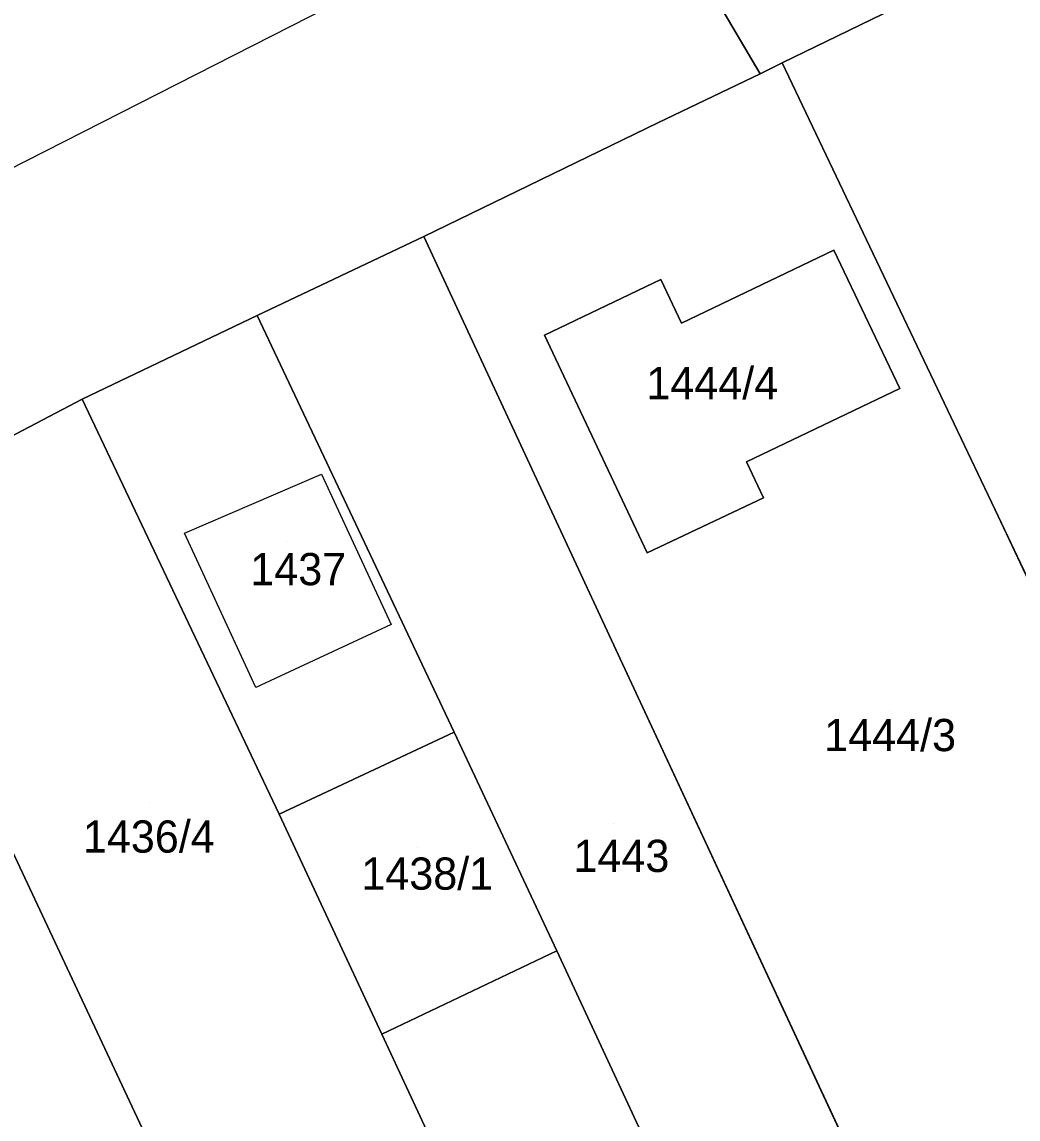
# Model space of a CAD drawing. Extents: x -263943 to -261149, y -1236934 to -1230686.
# Drawn here: x -262866.5 to -262804.7, y -1235182.6 to -1235114.5 of the extents above; entities that cross this region are included whole.
import ezdxf

# ---------------------------------------------------------------- set-up
doc = ezdxf.new("R2010")
doc.units = 0
for name, color, linetype in [('body_kn', 7, 'Continuous'), ('kladpar_druhypozemkov', 7, 'Continuous'), ('kladpar_hranice', 7, 'Continuous'), ('kladpar_parcelnecisla', 7, 'Continuous'), ('kladpar_plochy', 7, 'Continuous'), ('zappar_hrandruhpozemk', 7, 'Continuous'), ('zuob_linie', 7, 'Continuous'), ('zuob_plochy', 7, 'Continuous')]:
    doc.layers.add(name, color=color, linetype=linetype)

msp = doc.modelspace()

# ---------------------------------------------------------------- linework, layer by layer
at = {"layer": 'body_kn'}
for p, q in [((-262819.32, -1235117.02), (-262819.32, -1235117.02)), ((-262820.68, -1235117.7), (-262820.68, -1235117.7)), ((-262827.04, -1235120.76), (-262827.04, -1235120.76)), ((-262827.04, -1235120.76), (-262827.04, -1235120.76)), ((-262841.55, -1235127.8), (-262841.55, -1235127.8)), ((-262816.11, -1235128.66), (-262816.11, -1235128.66)), ((-262826.85, -1235130.48), (-262826.85, -1235130.48)), ((-262851.9, -1235132.72), (-262851.9, -1235132.72)), ((-262825.57, -1235133.18), (-262825.57, -1235133.18)), ((-262834.08, -1235133.93), (-262834.08, -1235133.93)), ((-262834.08, -1235133.93), (-262834.08, -1235133.93)), ((-262812.03, -1235137.25), (-262812.03, -1235137.25)), ((-262862.76, -1235137.9), (-262862.76, -1235137.9)), ((-262862.76, -1235137.9), (-262862.76, -1235137.9)), ((-262821.54, -1235141.79), (-262821.54, -1235141.79)), ((-262847.91, -1235142.56), (-262847.91, -1235142.56)), ((-262820.49, -1235144.03), (-262820.49, -1235144.03)), ((-262805.91, -1235145.16), (-262805.91, -1235145.16)), ((-262856.4, -1235146.21), (-262856.4, -1235146.21)), ((-262856.4, -1235146.21), (-262856.4, -1235146.21)), ((-262827.7, -1235147.44), (-262827.7, -1235147.44)), ((-262843.58, -1235151.88), (-262843.58, -1235151.88)), ((-262829.24, -1235154.33), (-262829.24, -1235154.33)), ((-262851.98, -1235155.79), (-262851.98, -1235155.79)), ((-262839.67, -1235158.58), (-262839.67, -1235158.58)), ((-262850.53, -1235163.67), (-262850.53, -1235163.67)), ((-262850.53, -1235163.67), (-262850.53, -1235163.67)), ((-262833.3, -1235172.14), (-262833.3, -1235172.14)), ((-262844.16, -1235177.32), (-262844.16, -1235177.32))]:
    msp.add_line(p, q, dxfattribs=at)
at = {"layer": 'kladpar_druhypozemkov'}
for p, q in [((-262823.14, -1235136.06), (-262823.14, -1235136.06)), ((-262850.07, -1235146.75), (-262850.07, -1235146.75)), ((-262812.67, -1235157.25), (-262812.67, -1235157.25)), ((-262858.57, -1235162.95), (-262858.57, -1235162.95)), ((-262829.77, -1235164.25), (-262829.77, -1235164.25)), ((-262841.97, -1235165.75), (-262841.97, -1235165.75))]:
    msp.add_line(p, q, dxfattribs=at)
at = {"layer": 'kladpar_hranice'}
for points in [[(-262772.58, -1235086.48), (-262770.48, -1235085.41), (-262768.76, -1235093.26), (-262773.42, -1235095.38), (-262803.46, -1235109.3), (-262819.32, -1235117.02), (-262820.68, -1235117.7), (-262828.75, -1235104.02), (-262824.12, -1235101.48), (-262802.13, -1235089.4), (-262797.24, -1235086.72), (-262796.67, -1235086.41), (-262784.74, -1235080.14), (-262784.36, -1235080.9), (-262779.77, -1235090.16), (-262772.58, -1235086.48)], [(-262990.32, -1235186.25), (-262828.75, -1235104.02), (-262820.68, -1235117.7), (-262827.04, -1235120.76)], [(-262791.05, -1235176.69), (-262805.91, -1235145.16), (-262819.32, -1235117.02), (-262803.46, -1235109.3), (-262798.03, -1235121.25), (-262790.83, -1235137.4), (-262790.46, -1235138.23), (-262789.45, -1235140.5), (-262781.56, -1235158.2), (-262776.46, -1235169.47), (-262791.05, -1235176.69)], [(-262804.86, -1235200.94), (-262807.06, -1235201.96), (-262829.24, -1235154.33), (-262841.55, -1235127.8), (-262827.04, -1235120.76), (-262820.68, -1235117.7), (-262819.32, -1235117.02), (-262805.91, -1235145.16), (-262791.05, -1235176.69), (-262783.91, -1235191.77)], [(-262827.04, -1235120.76), (-262841.55, -1235127.8), (-262851.9, -1235132.72), (-262862.76, -1235137.9), (-262876.68, -1235145.2), (-262890.93, -1235152.5), (-262894.15, -1235154.37), (-262897.38, -1235155.9), (-262903.06, -1235158.61), (-262906.2, -1235160.06), (-262908.75, -1235161.24), (-262913.58, -1235163.45), (-262918.59, -1235165.91), (-262928.35, -1235170.33), (-262932.67, -1235172.45), (-262937.88, -1235174.85), (-262947.44, -1235179.25), (-262959.57, -1235185.45), (-262965.85, -1235188.84)], [(-262817.24, -1235206.71), (-262833.3, -1235172.14), (-262839.67, -1235158.58), (-262851.9, -1235132.72), (-262841.55, -1235127.8), (-262829.24, -1235154.33), (-262807.06, -1235201.96), (-262816.8, -1235206.5), (-262817.24, -1235206.71)], [(-262834.08, -1235133.93), (-262826.85, -1235130.48), (-262825.57, -1235133.18), (-262816.11, -1235128.66), (-262812.03, -1235137.25), (-262821.54, -1235141.79), (-262820.49, -1235144.03), (-262827.7, -1235147.44), (-262834.08, -1235133.93)], [(-262812.03, -1235137.25), (-262816.11, -1235128.66), (-262825.57, -1235133.18), (-262826.85, -1235130.48), (-262834.08, -1235133.93), (-262827.7, -1235147.44), (-262820.49, -1235144.03), (-262821.54, -1235141.79), (-262812.03, -1235137.25)], [(-262862.76, -1235137.9), (-262851.9, -1235132.72), (-262839.67, -1235158.58), (-262850.53, -1235163.67), (-262862.76, -1235137.9)], [(-262854.72, -1235192.37), (-262867.08, -1235165.97), (-262871.83, -1235155.88), (-262876.68, -1235145.2), (-262862.76, -1235137.9), (-262850.53, -1235163.67), (-262844.16, -1235177.32), (-262840.25, -1235185.71), (-262854.72, -1235192.37)], [(-262859.82, -1235219.8), (-262874.53, -1235187.85), (-262890.93, -1235152.5), (-262876.68, -1235145.2), (-262871.83, -1235155.88), (-262867.08, -1235165.97), (-262854.72, -1235192.37), (-262848.35, -1235205.97), (-262845.06, -1235213.01)], [(-262850.53, -1235163.67), (-262839.67, -1235158.58), (-262833.3, -1235172.14), (-262844.16, -1235177.32), (-262850.53, -1235163.67)], [(-262817.01, -1235235.45), (-262818.14, -1235232.99), (-262827.5, -1235212.91), (-262840.25, -1235185.71), (-262844.16, -1235177.32), (-262833.3, -1235172.14), (-262817.24, -1235206.71), (-262806.18, -1235230.86), (-262817.01, -1235235.45)]]:
    msp.add_lwpolyline(points, dxfattribs=at)
at = {"layer": 'kladpar_plochy'}
for p, q in [((-262820.68, -1235117.7), (-262819.32, -1235117.02)), ((-262819.32, -1235117.02), (-262805.91, -1235145.16)), ((-262827.04, -1235120.76), (-262820.68, -1235117.7)), ((-262841.55, -1235127.8), (-262827.04, -1235120.76)), ((-262829.24, -1235154.33), (-262841.55, -1235127.8)), ((-262816.11, -1235128.66), (-262825.57, -1235133.18)), ((-262812.03, -1235137.25), (-262816.11, -1235128.66)), ((-262826.85, -1235130.48), (-262834.08, -1235133.93)), ((-262825.57, -1235133.18), (-262826.85, -1235130.48)), ((-262834.08, -1235133.93), (-262827.7, -1235147.44)), ((-262821.54, -1235141.79), (-262812.03, -1235137.25)), ((-262820.49, -1235144.03), (-262821.54, -1235141.79)), ((-262827.7, -1235147.44), (-262820.49, -1235144.03)), ((-262805.91, -1235145.16), (-262791.05, -1235176.69)), ((-262807.06, -1235201.96), (-262829.24, -1235154.33)), ((-262867.08, -1235165.97), (-262854.72, -1235192.37))]:
    msp.add_line(p, q, dxfattribs=at)
for points in [[(-262772.58, -1235086.48), (-262770.48, -1235085.41), (-262768.76, -1235093.26), (-262773.42, -1235095.38), (-262803.46, -1235109.3), (-262819.32, -1235117.02), (-262820.68, -1235117.7), (-262828.75, -1235104.02), (-262824.12, -1235101.48), (-262802.13, -1235089.4), (-262797.24, -1235086.72), (-262796.67, -1235086.41), (-262784.74, -1235080.14), (-262784.36, -1235080.9), (-262779.77, -1235090.16)], [(-262791.05, -1235176.69), (-262805.91, -1235145.16), (-262819.32, -1235117.02), (-262803.46, -1235109.3), (-262798.03, -1235121.25), (-262790.83, -1235137.4), (-262790.46, -1235138.23), (-262789.45, -1235140.5), (-262781.56, -1235158.2), (-262776.46, -1235169.47)], [(-262817.24, -1235206.71), (-262833.3, -1235172.14), (-262839.67, -1235158.58), (-262851.9, -1235132.72), (-262841.55, -1235127.8), (-262829.24, -1235154.33), (-262807.06, -1235201.96), (-262816.8, -1235206.5)], [(-262834.08, -1235133.93), (-262826.85, -1235130.48), (-262825.57, -1235133.18), (-262816.11, -1235128.66), (-262812.03, -1235137.25), (-262821.54, -1235141.79), (-262820.49, -1235144.03), (-262827.7, -1235147.44)], [(-262862.76, -1235137.9), (-262851.9, -1235132.72), (-262839.67, -1235158.58), (-262850.53, -1235163.67)], [(-262854.72, -1235192.37), (-262867.08, -1235165.97), (-262871.83, -1235155.88), (-262876.68, -1235145.2), (-262862.76, -1235137.9), (-262850.53, -1235163.67), (-262844.16, -1235177.32), (-262840.25, -1235185.71)], [(-262850.53, -1235163.67), (-262839.67, -1235158.58), (-262833.3, -1235172.14), (-262844.16, -1235177.32)], [(-262817.01, -1235235.45), (-262818.14, -1235232.99), (-262827.5, -1235212.91), (-262840.25, -1235185.71), (-262844.16, -1235177.32), (-262833.3, -1235172.14), (-262817.24, -1235206.71), (-262806.18, -1235230.86)]]:
    msp.add_lwpolyline(points, close=True, dxfattribs=at)
msp.add_lwpolyline([(-262990.32, -1235186.25), (-262828.75, -1235104.02), (-262820.68, -1235117.7), (-262827.04, -1235120.76), (-262841.55, -1235127.8), (-262851.9, -1235132.72), (-262862.76, -1235137.9), (-262876.68, -1235145.2), (-262890.93, -1235152.5), (-262894.15, -1235154.37), (-262897.38, -1235155.9), (-262903.06, -1235158.61), (-262906.2, -1235160.06), (-262908.75, -1235161.24), (-262913.58, -1235163.45), (-262918.59, -1235165.91), (-262928.35, -1235170.33), (-262932.67, -1235172.45), (-262937.88, -1235174.85), (-262947.44, -1235179.25), (-262959.57, -1235185.45), (-262965.85, -1235188.84)], dxfattribs=at)
at = {"layer": 'zappar_hrandruhpozemk'}
for p, q in [((-262851.98, -1235155.79), (-262856.4, -1235146.21)), ((-262843.58, -1235151.88), (-262851.98, -1235155.79))]:
    msp.add_line(p, q, dxfattribs=at)
msp.add_lwpolyline([(-262856.4, -1235146.21), (-262847.91, -1235142.56), (-262843.58, -1235151.88)], dxfattribs=at)
at = {"layer": 'zuob_linie'}
for points in [[(-262828.75, -1235104.02), (-262820.68, -1235117.7), (-262827.04, -1235120.76), (-262841.55, -1235127.8), (-262851.9, -1235132.72), (-262862.76, -1235137.9), (-262876.68, -1235145.2), (-262890.93, -1235152.5), (-262894.15, -1235154.37), (-262897.38, -1235155.9), (-262903.06, -1235158.61), (-262906.2, -1235160.06), (-262908.75, -1235161.24), (-262913.58, -1235163.45), (-262918.59, -1235165.91), (-262928.35, -1235170.33), (-262932.67, -1235172.45), (-262937.88, -1235174.85), (-262947.44, -1235179.25), (-262959.57, -1235185.45), (-262965.85, -1235188.84)], [(-262965.85, -1235188.84), (-262959.57, -1235185.45), (-262947.44, -1235179.25), (-262937.88, -1235174.85), (-262932.67, -1235172.45), (-262928.35, -1235170.33), (-262918.59, -1235165.91), (-262913.58, -1235163.45), (-262908.75, -1235161.24), (-262906.2, -1235160.06), (-262903.06, -1235158.61), (-262897.38, -1235155.9), (-262894.15, -1235154.37), (-262890.93, -1235152.5), (-262876.68, -1235145.2), (-262862.76, -1235137.9), (-262851.9, -1235132.72), (-262841.55, -1235127.8), (-262827.04, -1235120.76), (-262820.68, -1235117.7), (-262828.75, -1235104.02)]]:
    msp.add_lwpolyline(points, dxfattribs=at)
at = {"layer": 'zuob_plochy'}
for points in [[(-262828.75, -1235104.02), (-262820.68, -1235117.7), (-262827.04, -1235120.76), (-262841.55, -1235127.8), (-262851.9, -1235132.72), (-262862.76, -1235137.9), (-262876.68, -1235145.2), (-262890.93, -1235152.5), (-262894.15, -1235154.37), (-262897.38, -1235155.9), (-262903.06, -1235158.61), (-262906.2, -1235160.06), (-262908.75, -1235161.24), (-262913.58, -1235163.45), (-262918.59, -1235165.91), (-262928.35, -1235170.33), (-262932.67, -1235172.45), (-262937.88, -1235174.85), (-262947.44, -1235179.25), (-262959.57, -1235185.45), (-262965.85, -1235188.84)], [(-262965.85, -1235188.84), (-262959.57, -1235185.45), (-262947.44, -1235179.25), (-262937.88, -1235174.85), (-262932.67, -1235172.45), (-262928.35, -1235170.33), (-262918.59, -1235165.91), (-262913.58, -1235163.45), (-262908.75, -1235161.24), (-262906.2, -1235160.06), (-262903.06, -1235158.61), (-262897.38, -1235155.9), (-262894.15, -1235154.37), (-262890.93, -1235152.5), (-262876.68, -1235145.2), (-262862.76, -1235137.9), (-262851.9, -1235132.72), (-262841.55, -1235127.8), (-262827.04, -1235120.76), (-262820.68, -1235117.7), (-262828.75, -1235104.02)]]:
    msp.add_lwpolyline(points, dxfattribs=at)

# ---------------------------------------------------------------- texts
at = {"layer": 'kladpar_parcelnecisla'}
for s, p in [('1444/4', (-262827.75, -1235137.91)), ('1437', (-262852.326, -1235149.45)), ('1444/3', (-262816.713, -1235159.75)), ('1436/4', (-262862.713, -1235166.05)), ('1443', (-262832.273, -1235167.25)), ('1438/1', (-262845.435, -1235168.35))]:
    msp.add_text(s, height=2, dxfattribs=at).set_placement(p)

doc.saveas('drawing.dxf')
